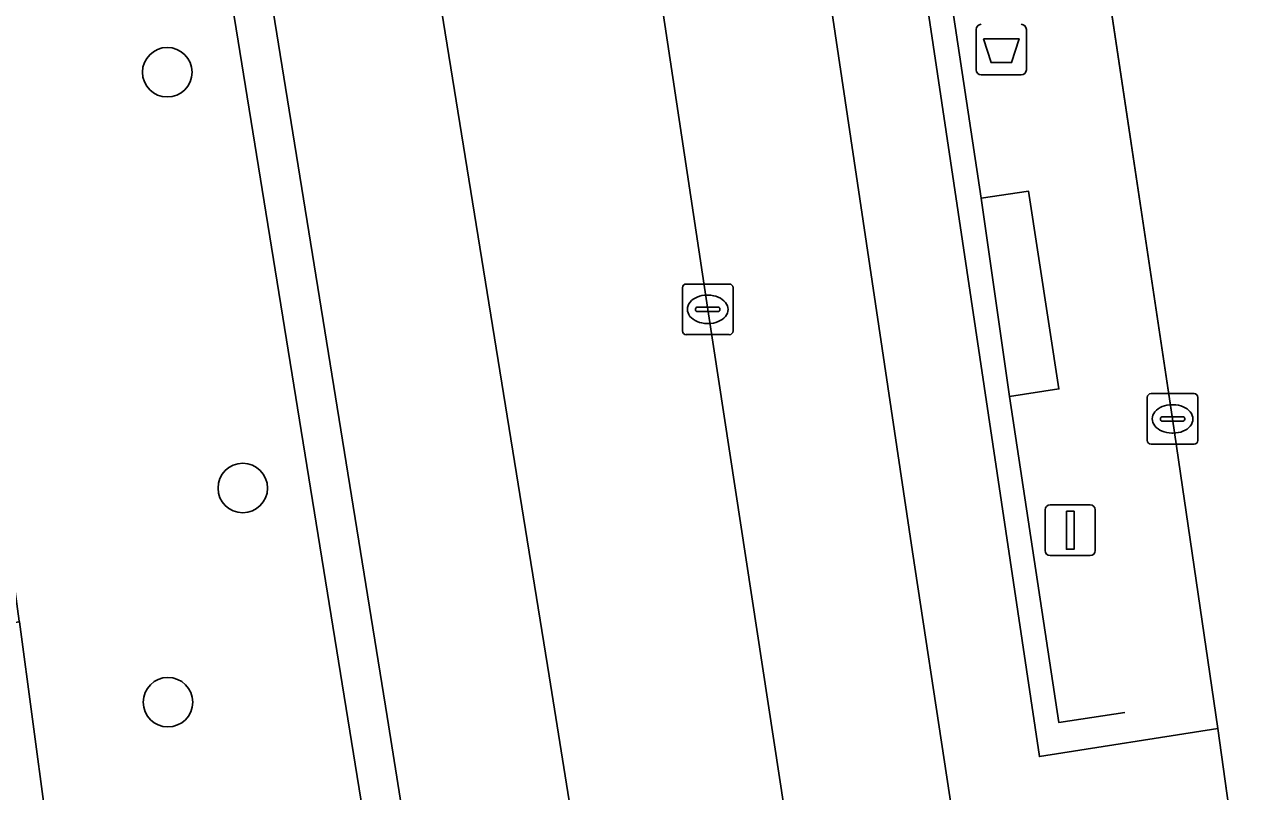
# Model space of a CAD drawing. Extents: x 158472 to 159562, y 388525 to 389606.
# Drawn here: x 159453.64 to 159477.67, y 389043.18 to 389058.34 of the extents above; entities that cross this region are included whole.
import ezdxf

# ---------------------------------------------------------------- set-up
doc = ezdxf.new("R2010")
doc.units = 0
for name, color, linetype in [('IMGEO_Afvalbak', 7, 'Continuous'), ('IMGEO_Berm_groen', 7, 'Continuous'), ('IMGEO_Boom', 7, 'Continuous'), ('IMGEO_Fietspad_gesloten', 7, 'Continuous'), ('IMGEO_Groenvoorziening', 7, 'Continuous'), ('IMGEO_Hek', 7, 'Continuous'), ('IMGEO_Kolk', 7, 'Continuous'), ('IMGEO_Lichtmast', 7, 'Continuous'), ('IMGEO_OVBaan_gesloten', 7, 'Continuous'), ('IMGEO_Pand', 7, 'Continuous'), ('IMGEO_Rijbaan_regionaal_gesloten', 7, 'Continuous'), ('IMGEO_Voetpad_open', 7, 'Continuous')]:
    doc.layers.add(name, color=color, linetype=linetype)

msp = doc.modelspace()

# ---------------------------------------------------------------- linework, layer by layer
at = {"layer": 'IMGEO_Afvalbak'}
for p, q in [((159472.427, 389057.436), (159472.427, 389058.236)), ((159472.427, 389058.236), (159472.427, 389057.436)), ((159473.417, 389058.236), (159473.417, 389057.436)), ((159473.417, 389057.436), (159473.417, 389058.236)), ((159473.317, 389057.336), (159472.527, 389057.336)), ((159472.527, 389057.336), (159473.317, 389057.336))]:
    msp.add_line(p, q, dxfattribs=at)
msp.add_lwpolyline([(159472.57, 389058.05), (159473.274, 389058.05), (159473.125, 389057.58), (159472.719, 389057.58), (159472.57, 389058.05)], dxfattribs=at)
for centre, start, end in [((159472.527, 389058.236), 90, 180), ((159472.527, 389058.236), 90, 180), ((159473.317, 389058.236), 0, 90), ((159473.317, 389058.236), 360, 90), ((159472.527, 389057.436), 180, 270), ((159472.527, 389057.436), 180, 270), ((159473.317, 389057.436), 270, 0), ((159473.317, 389057.436), 270, 0)]:
    msp.add_arc(centre, 0.1, start, end, dxfattribs=at)
at = {"layer": 'IMGEO_Berm_groen'}
for points in [[(159477.197, 389044.426), (159473.675, 389043.874), (159469.133, 389074.28), (159467.727, 389074.05)], [(159467.34, 389073.603), (159471.171, 389047.915), (159472.527, 389039.02), (159473.903, 389030.142), (159477.057, 389010.358)], [(159473.508, 389011.465), (159470.811, 389028.633), (159467.127, 389052.707), (159465.309, 389064.799), (159465.248, 389065.119), (159460.936, 389064.402), (159463.997, 389045.472), (159467.478, 389023.699), (159470.301, 389005.994)], [(159467.156, 389004.937), (159464.294, 389022.71), (159460.8, 389044.669), (159458.235, 389060.557), (159457.428, 389064.908), (159457.422, 389064.955), (159456.753, 389064.84), (159460.83, 389039.614), (159467.001, 388999.833)], [(159477.556, 389041.831), (159477.197, 389044.426)]]:
    msp.add_lwpolyline(points, dxfattribs=at)
at = {"layer": 'IMGEO_Boom'}
for centre in [(159456.458, 389057.39), (159457.949, 389049.178), (159456.472, 389044.949)]:
    msp.add_circle(centre, 0.489, dxfattribs=at)
at = {"layer": 'IMGEO_Fietspad_gesloten'}
msp.add_lwpolyline([(159470.301, 389005.994), (159467.478, 389023.699), (159463.997, 389045.472), (159460.936, 389064.402), (159459.73, 389072.307), (159456.53, 389072.19), (159457.422, 389064.955), (159457.428, 389064.908), (159458.235, 389060.557), (159460.8, 389044.669), (159464.294, 389022.71), (159467.156, 389004.937)], dxfattribs=at)
at = {"layer": 'IMGEO_Groenvoorziening'}
msp.add_lwpolyline([(159467.001, 388999.833), (159460.83, 389039.614), (159456.753, 389064.84), (159453.567, 389064.292), (159453.137, 389067.184), (159450.775, 389066.863), (159451.614, 389060.693), (159452.667, 389052.94), (159453.537, 389046.552), (159453.539, 389046.535), (159454.566, 389038.848), (159456.506, 389024.327), (159458.935, 389010.466)], dxfattribs=at)
at = {"layer": 'IMGEO_Hek'}
for points in [[(159470.001, 389071.632), (159472.527, 389054.903)], [(159473.083, 389050.986), (159474.06, 389044.547), (159475.361, 389044.743)]]:
    msp.add_lwpolyline(points, dxfattribs=at)
at = {"layer": 'IMGEO_Kolk'}
for p, q in [((159466.626, 389052.281), (159466.626, 389053.133)), ((159466.701, 389053.207), (159467.553, 389053.207)), ((159467.114, 389052.987), (159467.139, 389052.987)), ((159467.627, 389053.133), (159467.627, 389052.281)), ((159466.928, 389052.75), (159467.326, 389052.75)), ((159466.885, 389052.701), (159466.885, 389052.713)), ((159467.323, 389052.664), (159466.925, 389052.664)), ((159467.369, 389052.713), (159467.369, 389052.701)), ((159467.137, 389052.427), (159467.112, 389052.427)), ((159467.553, 389052.207), (159466.701, 389052.207)), ((159475.803, 389050.117), (159475.803, 389050.969)), ((159475.878, 389051.043), (159476.73, 389051.043)), ((159476.291, 389050.823), (159476.316, 389050.823)), ((159476.804, 389050.969), (159476.804, 389050.117)), ((159476.105, 389050.586), (159476.503, 389050.586)), ((159476.062, 389050.537), (159476.062, 389050.549)), ((159476.5, 389050.5), (159476.102, 389050.5)), ((159476.546, 389050.549), (159476.546, 389050.537)), ((159476.314, 389050.263), (159476.289, 389050.263)), ((159476.73, 389050.043), (159475.878, 389050.043))]:
    msp.add_line(p, q, dxfattribs=at)
for points in [[(159466.626, 389052.281), (159466.626, 389053.133)], [(159466.701, 389053.207), (159467.553, 389053.207)], [(159467.627, 389053.133), (159467.627, 389052.281)], [(159467.553, 389052.207), (159466.701, 389052.207)], [(159475.803, 389050.117), (159475.803, 389050.969)], [(159475.878, 389051.043), (159476.73, 389051.043)], [(159476.804, 389050.969), (159476.804, 389050.117)], [(159476.73, 389050.043), (159475.878, 389050.043)]]:
    msp.add_lwpolyline(points, dxfattribs=at)
for centre, radius, start, end in [((159466.703, 389053.131), 0.0765, 91.552, 178.448), ((159466.703, 389053.131), 0.0765, 91.552, 178.448), ((159467.551, 389053.131), 0.0765, 1.552, 88.448), ((159467.551, 389053.131), 0.0765, 1.552, 88.448), ((159466.925, 389052.71), 0.0403, 85.8775, 175.7526), ((159467.33, 389052.712), 0.0386, 1.7309, 96.639), ((159466.922, 389052.7), 0.0366, 178.938, 274.7102), ((159467.326, 389052.707), 0.043, 264.8664, 352.4533), ((159466.703, 389052.283), 0.0765, 181.552, 268.448), ((159466.703, 389052.283), 0.0765, 181.552, 268.448), ((159467.551, 389052.283), 0.0765, 271.552, 358.448), ((159467.551, 389052.283), 0.0765, 271.552, 358.448), ((159475.88, 389050.967), 0.0765, 91.552, 178.448), ((159475.88, 389050.967), 0.0765, 91.552, 178.448), ((159476.728, 389050.967), 0.0765, 1.552, 88.448), ((159476.728, 389050.967), 0.0765, 1.552, 88.448), ((159476.102, 389050.546), 0.0403, 85.8775, 175.7526), ((159476.507, 389050.548), 0.0386, 1.7309, 96.639), ((159476.099, 389050.536), 0.0366, 178.938, 274.7102), ((159476.503, 389050.543), 0.043, 264.8664, 352.4533), ((159475.88, 389050.119), 0.0765, 181.552, 268.448), ((159475.88, 389050.119), 0.0765, 181.552, 268.448), ((159476.728, 389050.119), 0.0765, 271.552, 358.448), ((159476.728, 389050.119), 0.0765, 271.552, 358.448)]:
    msp.add_arc(centre, radius, start, end, dxfattribs=at)
for centre, major_axis, ratio, start_param, end_param in [((159467.113, 389052.707), (-0.387, 0.002), 0.722429, 4.712389, 7.853982), ((159467.138, 389052.707), (-0.39, 0.002), 0.717154, 1.570796, 4.712389), ((159476.29, 389050.543), (-0.387, 0.002), 0.722429, 4.712389, 7.853982), ((159476.315, 389050.543), (-0.39, 0.002), 0.717154, 1.570796, 4.712389)]:
    msp.add_ellipse(centre, major_axis=major_axis, ratio=ratio, start_param=start_param, end_param=end_param, dxfattribs=at)
at = {"layer": 'IMGEO_Lichtmast'}
for p, q in [((159473.788, 389047.945), (159473.788, 389048.745)), ((159473.788, 389048.745), (159473.788, 389047.945)), ((159473.888, 389048.845), (159474.678, 389048.845)), ((159474.678, 389048.845), (159473.888, 389048.845)), ((159474.778, 389048.745), (159474.778, 389047.945)), ((159474.778, 389047.945), (159474.778, 389048.745)), ((159474.678, 389047.845), (159473.888, 389047.845)), ((159473.888, 389047.845), (159474.678, 389047.845))]:
    msp.add_line(p, q, dxfattribs=at)
msp.add_lwpolyline([(159474.208, 389048.72), (159474.358, 389048.72), (159474.358, 389047.97), (159474.208, 389047.97), (159474.208, 389048.72)], dxfattribs=at)
for centre, start, end in [((159473.888, 389048.745), 90, 180), ((159473.888, 389048.745), 90, 180), ((159474.678, 389048.745), 0, 90), ((159474.678, 389048.745), 360, 90), ((159473.888, 389047.945), 180, 270), ((159473.888, 389047.945), 180, 270), ((159474.678, 389047.945), 270, 0), ((159474.678, 389047.945), 270, 0)]:
    msp.add_arc(centre, 0.1, start, end, dxfattribs=at)
at = {"layer": 'IMGEO_OVBaan_gesloten'}
msp.add_lwpolyline([(159544.826, 388745.703), (159530.299, 388810.06), (159522.054, 388850.953), (159497.362, 388989.594), (159489.804, 389018.46), (159488.502, 389027.728), (159488.262, 389028.361), (159486.421, 389034.115), (159484.989, 389039.951), (159484.4, 389042.898), (159483.906, 389045.749), (159479.446, 389075.467), (159478.938, 389078.898), (159472.219, 389077.802), (159472.659, 389074.837), (159473.875, 389066.75), (159476.304, 389050.543), (159477.197, 389044.426), (159477.556, 389041.831)], dxfattribs=at)
at = {"layer": 'IMGEO_Pand'}
msp.add_lwpolyline([(159453.539, 389046.535), (159444.829, 389045.352), (159445.394, 389041.194), (159448.569, 389041.626), (159449.049, 389038.098), (159454.566, 389038.848)], close=True, dxfattribs=at)
at = {"layer": 'IMGEO_Rijbaan_regionaal_gesloten'}
for points in [[(159467.34, 389073.603), (159467.37, 389074.958), (159467.472, 389077.041), (159462.803, 389076.31), (159463.544, 389072.982), (159463.848, 389071.681), (159465.248, 389065.119), (159465.309, 389064.799), (159467.127, 389052.707), (159470.811, 389028.633), (159473.508, 389011.465)], [(159477.057, 389010.358), (159473.903, 389030.142), (159472.527, 389039.02), (159471.171, 389047.915), (159467.34, 389073.603)]]:
    msp.add_lwpolyline(points, dxfattribs=at)
at = {"layer": 'IMGEO_Voetpad_open'}
msp.add_lwpolyline([(159467.727, 389074.05), (159469.133, 389074.28), (159473.675, 389043.874), (159477.197, 389044.426), (159476.304, 389050.543), (159473.875, 389066.75), (159472.659, 389074.837), (159472.219, 389077.802)], dxfattribs=at)
for points in [[(159472.527, 389054.903), (159473.458, 389055.041), (159474.061, 389051.137), (159473.083, 389050.986)], [(159472.527, 389054.903), (159473.083, 389050.986), (159474.061, 389051.137), (159473.458, 389055.041)]]:
    msp.add_lwpolyline(points, close=True, dxfattribs=at)

doc.saveas('drawing.dxf')
